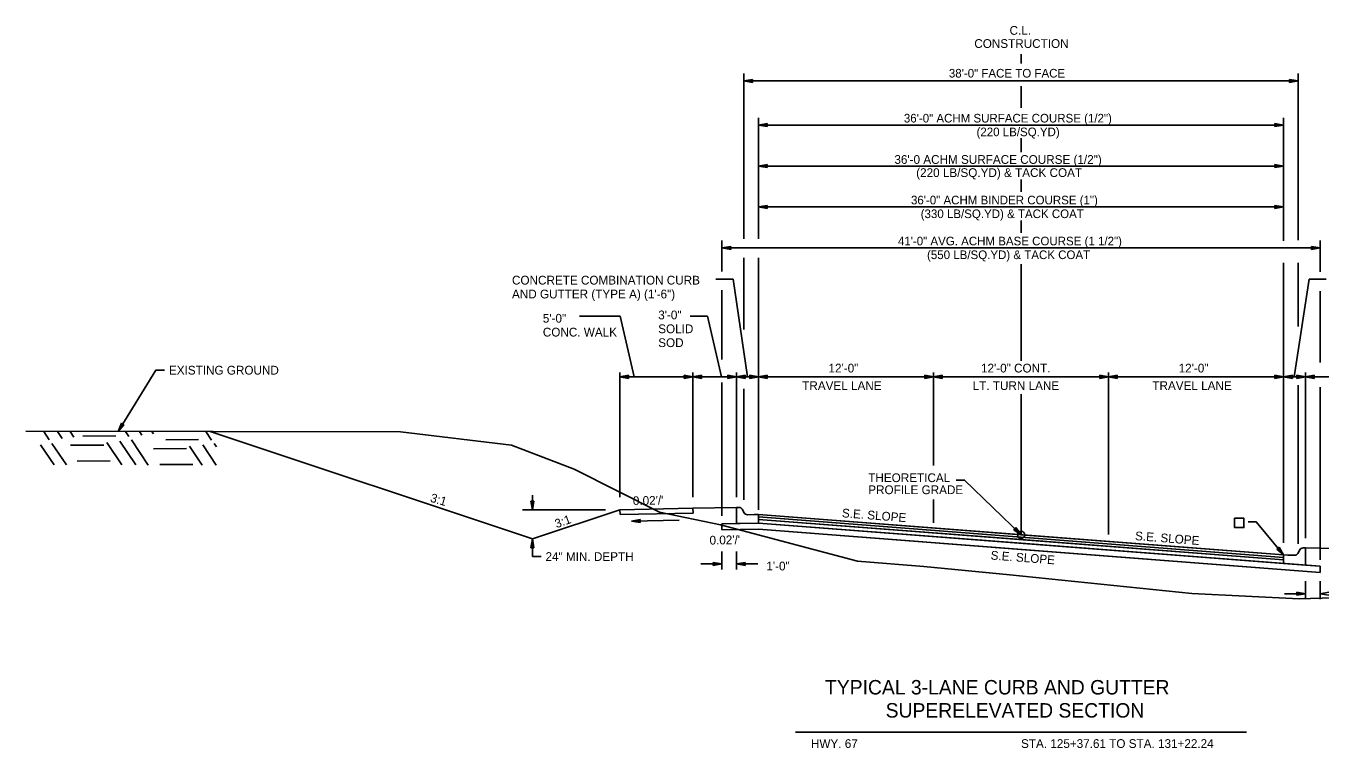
# Model space of a CAD drawing. Extents: x 1001270 to 1003428, y 1840152 to 1842912.
# Drawn here: x 1001287.1 to 1001375.8, y 1842798.1 to 1842847.6 of the extents above; entities that cross this region are included whole.
import ezdxf

# ---------------------------------------------------------------- set-up
doc = ezdxf.new("R2010")
doc.units = 0
for name, color, linetype in [('19', 7, 'Continuous'), ('20', 7, 'Continuous'), ('8', 7, 'Continuous')]:
    doc.layers.add(name, color=color, linetype=linetype)

# ---------------------------------------------------------------- blocks, each defined once
blk = doc.blocks.new('TM')
at = {"layer": '8'}
for p, q in [((-120.309, 21.181), (-119.787, -20.829)), ((0, 0), (-120.309, 21.181)), ((-31.382, 2.945), (-120.176, 10.512)), ((-119.787, -20.829), (0, 0)), ((-119.911, -10.826), (-31.307, -3.057))]:
    blk.add_line(p, q, dxfattribs=at)

msp = doc.modelspace()

# ---------------------------------------------------------------- linework, layer by layer
at = {"layer": '19'}
for p, q in [((1001355.292, 1842845.033), (1001355.292, 1842845.685)), ((1001336.292, 1842833.013), (1001336.292, 1842844.343)), ((1001374.292, 1842832.929), (1001374.292, 1842844.343)), ((1001336.892, 1842843.948), (1001336.292, 1842843.843)), ((1001336.292, 1842843.843), (1001374.292, 1842843.843)), ((1001336.292, 1842843.843), (1001336.892, 1842843.738)), ((1001336.892, 1842843.893), (1001336.452, 1842843.858)), ((1001336.452, 1842843.828), (1001336.892, 1842843.788)), ((1001336.892, 1842843.738), (1001336.892, 1842843.948)), ((1001355.292, 1842841.991), (1001355.292, 1842843.474)), ((1001373.692, 1842843.738), (1001373.692, 1842843.948)), ((1001373.692, 1842843.948), (1001374.292, 1842843.843)), ((1001373.692, 1842843.893), (1001374.132, 1842843.858)), ((1001374.292, 1842843.843), (1001373.692, 1842843.738)), ((1001374.132, 1842843.828), (1001373.692, 1842843.788)), ((1001337.292, 1842833.034), (1001337.292, 1842841.316)), ((1001337.892, 1842840.921), (1001337.292, 1842840.816)), ((1001337.292, 1842840.816), (1001337.892, 1842840.711)), ((1001337.292, 1842840.816), (1001373.292, 1842840.816)), ((1001337.892, 1842840.866), (1001337.452, 1842840.831)), ((1001337.452, 1842840.801), (1001337.892, 1842840.761)), ((1001337.892, 1842840.711), (1001337.892, 1842840.921)), ((1001372.692, 1842840.711), (1001372.692, 1842840.921)), ((1001372.692, 1842840.921), (1001373.292, 1842840.816)), ((1001372.692, 1842840.866), (1001373.132, 1842840.831)), ((1001373.292, 1842840.816), (1001372.692, 1842840.711)), ((1001373.132, 1842840.801), (1001372.692, 1842840.761)), ((1001373.292, 1842832.889), (1001373.292, 1842841.316)), ((1001355.292, 1842838.954), (1001355.292, 1842839.918)), ((1001337.892, 1842838.115), (1001337.292, 1842838.01)), ((1001337.892, 1842838.06), (1001337.452, 1842838.025)), ((1001337.892, 1842837.905), (1001337.892, 1842838.115)), ((1001372.692, 1842837.903), (1001372.692, 1842838.113)), ((1001372.692, 1842838.113), (1001373.292, 1842838.008)), ((1001372.692, 1842838.058), (1001373.132, 1842838.023)), ((1001337.292, 1842838.01), (1001337.892, 1842837.905)), ((1001373.292, 1842838.009), (1001337.292, 1842838.009)), ((1001337.452, 1842837.995), (1001337.892, 1842837.955)), ((1001373.292, 1842838.008), (1001372.692, 1842837.903)), ((1001373.132, 1842837.993), (1001372.692, 1842837.953)), ((1001355.292, 1842836.232), (1001355.292, 1842837.083)), ((1001337.892, 1842835.315), (1001337.292, 1842835.21)), ((1001337.292, 1842835.21), (1001337.892, 1842835.105)), ((1001373.292, 1842835.21), (1001337.292, 1842835.21)), ((1001337.892, 1842835.26), (1001337.452, 1842835.225)), ((1001337.452, 1842835.195), (1001337.892, 1842835.155)), ((1001337.892, 1842835.105), (1001337.892, 1842835.315)), ((1001372.692, 1842835.103), (1001372.692, 1842835.313)), ((1001372.692, 1842835.313), (1001373.292, 1842835.208)), ((1001372.692, 1842835.258), (1001373.132, 1842835.223)), ((1001373.292, 1842835.208), (1001372.692, 1842835.103)), ((1001373.132, 1842835.193), (1001372.692, 1842835.153)), ((1001355.292, 1842833.427), (1001355.292, 1842834.278)), ((1001334.792, 1842830.794), (1001334.792, 1842832.902)), ((1001375.792, 1842830.762), (1001375.792, 1842832.902)), ((1001335.392, 1842832.507), (1001334.792, 1842832.402)), ((1001334.792, 1842832.402), (1001335.392, 1842832.297)), ((1001375.792, 1842832.402), (1001334.792, 1842832.402)), ((1001335.392, 1842832.452), (1001334.952, 1842832.417)), ((1001334.952, 1842832.387), (1001335.392, 1842832.347)), ((1001335.392, 1842832.297), (1001335.392, 1842832.507)), ((1001375.192, 1842832.297), (1001375.192, 1842832.507)), ((1001375.192, 1842832.507), (1001375.792, 1842832.402)), ((1001375.192, 1842832.452), (1001375.632, 1842832.417)), ((1001375.792, 1842832.402), (1001375.192, 1842832.297)), ((1001375.632, 1842832.387), (1001375.192, 1842832.347)), ((1001336.292, 1842826.816), (1001336.292, 1842831.715)), ((1001337.292, 1842814.465), (1001337.292, 1842831.715)), ((1001355.292, 1842824.676), (1001355.292, 1842831.296)), ((1001373.292, 1842812.186), (1001373.292, 1842831.38)), ((1001374.292, 1842827.025), (1001374.292, 1842831.38)), ((1001334.382, 1842830.259), (1001335.561, 1842830.259)), ((1001335.561, 1842830.259), (1001336.549, 1842823.567)), ((1001375.033, 1842830.259), (1001374.018, 1842823.567)), ((1001376.212, 1842830.259), (1001375.033, 1842830.259)), ((1001334.792, 1842824.764), (1001334.792, 1842829.511)), ((1001375.792, 1842824.555), (1001375.792, 1842829.427)), ((1001325.033, 1842827.724), (1001327.815, 1842827.724)), ((1001327.815, 1842827.724), (1001328.771, 1842823.567)), ((1001332.618, 1842827.724), (1001333.797, 1842827.724)), ((1001333.797, 1842827.724), (1001334.754, 1842823.567)), ((1001327.792, 1842815.32), (1001327.792, 1842823.867)), ((1001332.792, 1842815.32), (1001332.792, 1842823.867)), ((1001335.792, 1842815.32), (1001335.792, 1842823.867)), ((1001349.292, 1842817.484), (1001349.292, 1842823.867)), ((1001361.292, 1842812.763), (1001361.292, 1842823.867)), ((1001374.792, 1842812.516), (1001374.792, 1842823.867)), ((1001328.392, 1842823.672), (1001327.792, 1842823.567)), ((1001327.792, 1842823.567), (1001337.292, 1842823.567)), ((1001327.792, 1842823.567), (1001328.392, 1842823.462)), ((1001328.392, 1842823.617), (1001327.952, 1842823.582)), ((1001327.952, 1842823.552), (1001328.392, 1842823.512)), ((1001328.392, 1842823.462), (1001328.392, 1842823.672)), ((1001332.192, 1842823.672), (1001332.192, 1842823.462)), ((1001332.792, 1842823.567), (1001332.192, 1842823.672)), ((1001332.632, 1842823.582), (1001332.192, 1842823.617)), ((1001332.192, 1842823.462), (1001332.792, 1842823.567)), ((1001332.192, 1842823.512), (1001332.632, 1842823.552)), ((1001333.392, 1842823.672), (1001332.792, 1842823.567)), ((1001332.792, 1842823.567), (1001333.392, 1842823.462)), ((1001333.392, 1842823.617), (1001332.952, 1842823.582)), ((1001332.952, 1842823.552), (1001333.392, 1842823.512)), ((1001333.392, 1842823.462), (1001333.392, 1842823.672)), ((1001334.792, 1842814.046), (1001334.792, 1842823.173)), ((1001335.192, 1842823.672), (1001335.192, 1842823.462)), ((1001335.792, 1842823.567), (1001335.192, 1842823.672)), ((1001335.632, 1842823.582), (1001335.192, 1842823.617)), ((1001335.192, 1842823.462), (1001335.792, 1842823.567)), ((1001335.192, 1842823.512), (1001335.632, 1842823.552)), ((1001336.392, 1842823.672), (1001335.792, 1842823.567)), ((1001335.792, 1842823.567), (1001336.392, 1842823.462)), ((1001336.392, 1842823.617), (1001335.952, 1842823.582)), ((1001335.952, 1842823.552), (1001336.392, 1842823.512)), ((1001336.392, 1842823.462), (1001336.392, 1842823.672)), ((1001336.692, 1842823.672), (1001336.692, 1842823.462)), ((1001337.292, 1842823.567), (1001336.692, 1842823.672)), ((1001337.132, 1842823.582), (1001336.692, 1842823.617)), ((1001336.692, 1842823.462), (1001337.292, 1842823.567)), ((1001336.692, 1842823.512), (1001337.132, 1842823.552)), ((1001337.892, 1842823.672), (1001337.292, 1842823.567)), ((1001337.292, 1842823.567), (1001337.892, 1842823.462)), ((1001337.292, 1842823.567), (1001349.292, 1842823.567)), ((1001337.892, 1842823.617), (1001337.452, 1842823.582)), ((1001337.452, 1842823.552), (1001337.892, 1842823.512)), ((1001337.892, 1842823.462), (1001337.892, 1842823.672)), ((1001348.692, 1842823.672), (1001348.692, 1842823.462)), ((1001349.292, 1842823.567), (1001348.692, 1842823.672)), ((1001349.132, 1842823.582), (1001348.692, 1842823.617)), ((1001348.692, 1842823.462), (1001349.292, 1842823.567)), ((1001348.692, 1842823.512), (1001349.132, 1842823.552)), ((1001349.892, 1842823.672), (1001349.292, 1842823.567)), ((1001349.292, 1842823.567), (1001349.892, 1842823.462)), ((1001349.292, 1842823.567), (1001361.292, 1842823.567)), ((1001349.892, 1842823.617), (1001349.452, 1842823.582)), ((1001349.452, 1842823.552), (1001349.892, 1842823.512)), ((1001349.892, 1842823.462), (1001349.892, 1842823.672)), ((1001360.692, 1842823.672), (1001360.692, 1842823.462)), ((1001361.292, 1842823.567), (1001360.692, 1842823.672)), ((1001361.132, 1842823.582), (1001360.692, 1842823.617)), ((1001360.692, 1842823.462), (1001361.292, 1842823.567)), ((1001360.692, 1842823.512), (1001361.132, 1842823.552)), ((1001361.892, 1842823.672), (1001361.292, 1842823.567)), ((1001361.292, 1842823.567), (1001361.892, 1842823.462)), ((1001361.292, 1842823.567), (1001373.292, 1842823.567)), ((1001361.892, 1842823.617), (1001361.452, 1842823.582)), ((1001361.452, 1842823.552), (1001361.892, 1842823.512)), ((1001361.892, 1842823.462), (1001361.892, 1842823.672)), ((1001372.692, 1842823.462), (1001372.692, 1842823.672)), ((1001372.692, 1842823.672), (1001373.292, 1842823.567)), ((1001372.692, 1842823.617), (1001373.132, 1842823.582)), ((1001373.292, 1842823.567), (1001372.692, 1842823.462)), ((1001373.132, 1842823.552), (1001372.692, 1842823.512)), ((1001373.292, 1842823.567), (1001373.892, 1842823.672)), ((1001382.792, 1842823.567), (1001373.292, 1842823.567)), ((1001373.892, 1842823.462), (1001373.292, 1842823.567)), ((1001373.452, 1842823.582), (1001373.892, 1842823.617)), ((1001373.892, 1842823.512), (1001373.452, 1842823.552)), ((1001373.892, 1842823.672), (1001373.892, 1842823.462)), ((1001374.192, 1842823.462), (1001374.192, 1842823.672)), ((1001374.192, 1842823.672), (1001374.792, 1842823.567)), ((1001374.192, 1842823.617), (1001374.632, 1842823.582)), ((1001374.792, 1842823.567), (1001374.192, 1842823.462)), ((1001374.632, 1842823.552), (1001374.192, 1842823.512)), ((1001374.292, 1842812.12), (1001374.292, 1842823.006)), ((1001374.792, 1842823.567), (1001375.392, 1842823.672)), ((1001375.392, 1842823.462), (1001374.792, 1842823.567)), ((1001374.952, 1842823.582), (1001375.392, 1842823.617)), ((1001375.392, 1842823.512), (1001374.952, 1842823.552)), ((1001375.392, 1842823.672), (1001375.392, 1842823.462)), ((1001336.292, 1842815.134), (1001336.292, 1842822.755)), ((1001355.292, 1842812.75), (1001355.292, 1842822.38)), ((1001375.792, 1842811.031), (1001375.792, 1842822.854)), ((1001293.401, 1842819.825), (1001293.625, 1842820.391)), ((1001293.802, 1842820.282), (1001293.401, 1842819.825)), ((1001293.475, 1842819.966), (1001293.668, 1842820.359)), ((1001293.761, 1842820.303), (1001293.498, 1842819.954)), ((1001293.625, 1842820.391), (1001293.802, 1842820.282)), ((1001288.678, 1842819.251), (1001288.297, 1842819.825)), ((1001289.573, 1842819.343), (1001289.241, 1842819.832)), ((1001290.368, 1842819.435), (1001290.106, 1842819.83)), ((1001293.244, 1842819.52), (1001290.983, 1842819.509)), ((1001294.132, 1842819.491), (1001293.906, 1842819.829)), ((1001295.027, 1842819.583), (1001294.861, 1842819.827)), ((1001295.822, 1842819.675), (1001295.716, 1842819.825)), ((1001299.807, 1842819.241), (1001299.415, 1842819.823)), ((1001321.796, 1842812.462), (1001299.713, 1842819.823)), ((1001289.005, 1842817.536), (1001288.069, 1842818.917)), ((1001289.86, 1842817.533), (1001288.863, 1842819.009)), ((1001292.414, 1842818.892), (1001290.143, 1842818.879)), ((1001293.66, 1842817.532), (1001292.627, 1842819.065)), ((1001294.615, 1842817.53), (1001293.523, 1842819.157)), ((1001295.47, 1842817.527), (1001294.317, 1842819.249)), ((1001298.078, 1842818.65), (1001295.819, 1842818.629)), ((1001298.918, 1842819.28), (1001296.659, 1842819.258)), ((1001299.169, 1842817.526), (1001298.303, 1842818.814)), ((1001300.125, 1842817.524), (1001299.198, 1842818.906)), ((1001300.147, 1842818.773), (1001299.993, 1842818.998)), ((1001292.856, 1842817.821), (1001290.596, 1842817.8)), ((1001298.531, 1842817.571), (1001296.261, 1842817.559)), ((1001321.901, 1842815.061), (1001321.691, 1842815.061)), ((1001321.691, 1842815.061), (1001321.796, 1842814.461)), ((1001321.741, 1842815.061), (1001321.781, 1842814.621)), ((1001321.796, 1842814.461), (1001321.796, 1842815.465)), ((1001321.796, 1842814.461), (1001321.901, 1842815.061)), ((1001321.811, 1842814.621), (1001321.846, 1842815.061)), ((1001349.292, 1842813.568), (1001349.292, 1842815.156)), ((1001326.807, 1842814.461), (1001321.126, 1842814.461)), ((1001321.796, 1842812.462), (1001327.795, 1842814.461)), ((1001332.794, 1842814.562), (1001327.795, 1842814.461)), ((1001327.795, 1842814.461), (1001327.808, 1842814.129)), ((1001327.808, 1842814.129), (1001332.807, 1842814.229)), ((1001332.794, 1842814.562), (1001335.792, 1842814.621)), ((1001332.807, 1842814.229), (1001332.794, 1842814.562)), ((1001332.794, 1842814.562), (1001332.794, 1842814.562)), ((1001335.959, 1842814.621), (1001335.792, 1842814.621)), ((1001335.792, 1842814.621), (1001335.792, 1842814.288)), ((1001335.792, 1842814.288), (1001335.792, 1842814.106)), ((1001335.792, 1842814.106), (1001335.792, 1842813.523)), ((1001336.321, 1842814.246), (1001336.175, 1842814.497)), ((1001337.008, 1842814.131), (1001336.542, 1842814.121)), ((1001337.292, 1842814.136), (1001337.008, 1842814.131)), ((1001337.008, 1842814.131), (1001337.008, 1842814.13)), ((1001337.008, 1842814.13), (1001337.008, 1842814.131)), ((1001335.792, 1842813.523), (1001334.792, 1842813.503)), ((1001334.792, 1842813.086), (1001334.792, 1842813.503)), ((1001334.792, 1842813.503), (1001334.792, 1842813.095)), ((1001335.792, 1842813.523), (1001337.292, 1842813.553)), ((1001354.934, 1842813.242), (1001354.789, 1842813.092)), ((1001355.185, 1842812.868), (1001354.9, 1842813.2)), ((1001355.292, 1842812.75), (1001354.934, 1842813.242)), ((1001321.796, 1842812.462), (1001321.691, 1842811.862)), ((1001321.781, 1842812.302), (1001321.746, 1842811.862)), ((1001321.901, 1842811.862), (1001321.796, 1842812.462)), ((1001321.796, 1842811.255), (1001321.796, 1842812.462)), ((1001321.851, 1842811.862), (1001321.811, 1842812.302)), ((1001337.292, 1842813.136), (1001334.792, 1842813.086)), ((1001354.789, 1842813.092), (1001355.292, 1842812.75)), ((1001354.823, 1842813.123), (1001355.166, 1842812.851)), ((1001321.691, 1842811.862), (1001321.901, 1842811.862)), ((1001334.792, 1842810.371), (1001334.792, 1842811.609)), ((1001335.792, 1842810.371), (1001335.792, 1842811.609)), ((1001372.994, 1842811.895), (1001372.833, 1842811.763)), ((1001372.833, 1842811.763), (1001373.292, 1842811.364)), ((1001372.87, 1842811.789), (1001373.179, 1842811.479)), ((1001373.2, 1842811.494), (1001372.956, 1842811.857)), ((1001373.292, 1842811.364), (1001372.994, 1842811.895)), ((1001374.263, 1842811.473), (1001374.409, 1842811.725)), ((1001374.626, 1842811.849), (1001374.792, 1842811.849)), ((1001374.792, 1842811.849), (1001374.792, 1842811.516)), ((1001377.793, 1842811.789), (1001374.792, 1842811.849)), ((1001374.792, 1842811.516), (1001374.792, 1842811.334)), ((1001322.396, 1842811.255), (1001321.796, 1842811.255)), ((1001334.792, 1842810.749), (1001333.343, 1842810.749)), ((1001334.792, 1842810.749), (1001333.343, 1842810.749)), ((1001334.192, 1842810.854), (1001334.192, 1842810.644)), ((1001334.792, 1842810.749), (1001334.192, 1842810.854)), ((1001334.192, 1842810.854), (1001334.192, 1842810.644)), ((1001334.792, 1842810.749), (1001334.192, 1842810.854)), ((1001334.632, 1842810.764), (1001334.192, 1842810.799)), ((1001334.632, 1842810.764), (1001334.192, 1842810.799)), ((1001334.192, 1842810.644), (1001334.792, 1842810.749)), ((1001334.192, 1842810.644), (1001334.792, 1842810.749)), ((1001334.192, 1842810.694), (1001334.632, 1842810.734)), ((1001334.192, 1842810.694), (1001334.632, 1842810.734)), ((1001335.792, 1842810.749), (1001336.392, 1842810.854)), ((1001335.792, 1842810.749), (1001336.392, 1842810.854)), ((1001336.392, 1842810.644), (1001335.792, 1842810.749)), ((1001337.241, 1842810.749), (1001335.792, 1842810.749)), ((1001336.392, 1842810.644), (1001335.792, 1842810.749)), ((1001337.241, 1842810.749), (1001335.792, 1842810.749)), ((1001335.952, 1842810.764), (1001336.392, 1842810.799)), ((1001335.952, 1842810.764), (1001336.392, 1842810.799)), ((1001336.392, 1842810.694), (1001335.952, 1842810.734)), ((1001336.392, 1842810.694), (1001335.952, 1842810.734)), ((1001336.392, 1842810.854), (1001336.392, 1842810.644)), ((1001336.392, 1842810.854), (1001336.392, 1842810.644)), ((1001373.292, 1842811.364), (1001373.576, 1842811.358)), ((1001373.292, 1842810.781), (1001373.292, 1842811.031)), ((1001373.292, 1842811.031), (1001373.292, 1842811.031)), ((1001373.292, 1842811.031), (1001373.292, 1842811.031)), ((1001374.792, 1842810.665), (1001373.292, 1842810.781)), ((1001373.292, 1842810.781), (1001373.292, 1842810.781)), ((1001373.576, 1842811.358), (1001373.576, 1842811.358)), ((1001373.576, 1842811.358), (1001373.576, 1842811.358)), ((1001373.576, 1842811.358), (1001374.042, 1842811.349)), ((1001374.792, 1842811.334), (1001374.792, 1842810.665)), ((1001375.792, 1842810.171), (1001375.792, 1842810.588)), ((1001375.792, 1842810.171), (1001375.792, 1842810.588)), ((1001375.792, 1842810.171), (1001375.792, 1842810.171)), ((1001374.192, 1842808.816), (1001374.192, 1842808.606)), ((1001374.792, 1842808.711), (1001374.192, 1842808.816)), ((1001374.192, 1842808.816), (1001374.192, 1842808.606)), ((1001374.792, 1842808.711), (1001374.192, 1842808.816)), ((1001374.632, 1842808.726), (1001374.192, 1842808.761)), ((1001374.632, 1842808.726), (1001374.192, 1842808.761)), ((1001374.792, 1842808.333), (1001374.792, 1842809.571)), ((1001375.792, 1842808.333), (1001375.792, 1842809.571)), ((1001375.792, 1842808.711), (1001376.392, 1842808.816)), ((1001375.792, 1842808.711), (1001376.392, 1842808.816)), ((1001374.792, 1842808.711), (1001373.343, 1842808.711)), ((1001374.792, 1842808.711), (1001373.343, 1842808.711)), ((1001374.192, 1842808.606), (1001374.792, 1842808.711)), ((1001374.192, 1842808.606), (1001374.792, 1842808.711)), ((1001374.192, 1842808.656), (1001374.632, 1842808.696)), ((1001374.192, 1842808.656), (1001374.632, 1842808.696)), ((1001376.392, 1842808.606), (1001375.792, 1842808.711)), ((1001376.392, 1842808.606), (1001375.792, 1842808.711)), ((1001370.755, 1842799.235), (1001339.829, 1842799.235))]:
    msp.add_line(p, q, dxfattribs=at)
for points in [[(1001296.584, 1842824.024), (1001295.984, 1842824.024), (1001293.401, 1842819.825)], [(1001287.077, 1842819.85), (1001312.752, 1842819.795)], [(1001312.752, 1842819.795), (1001320.354, 1842818.893), (1001324.665, 1842817.244), (1001330.512, 1842814.309), (1001334.696, 1842813.432), (1001344.087, 1842810.948), (1001348.635, 1842810.579), (1001354.534, 1842810.006), (1001367.007, 1842808.724), (1001374.354, 1842808.36), (1001376.7, 1842808.422), (1001380.574, 1842808.36), (1001390.464, 1842807.331), (1001395.954, 1842807.624)], [(1001350.849, 1842816.498), (1001351.419, 1842816.498), (1001355.292, 1842812.75)], [(1001337.292, 1842813.553), (1001337.292, 1842813.72), (1001337.292, 1842813.97), (1001337.292, 1842814.136)], [(1001373.292, 1842811.364), (1001355.292, 1842812.75), (1001337.292, 1842814.136)], [(1001375.792, 1842810.588), (1001337.292, 1842813.553), (1001334.792, 1842813.503)], [(1001373.292, 1842811.197), (1001355.292, 1842812.583), (1001337.292, 1842813.97)], [(1001373.292, 1842811.031), (1001355.292, 1842812.417), (1001337.292, 1842813.803)], [(1001373.292, 1842811.031), (1001337.292, 1842813.803), (1001337.292, 1842813.553)], [(1001373.292, 1842810.781), (1001355.292, 1842812.167), (1001337.292, 1842813.553)], [(1001337.292, 1842813.553), (1001373.292, 1842810.781)], [(1001370.565, 1842813.242), (1001370.565, 1842813.883), (1001369.924, 1842813.883), (1001369.924, 1842813.242), (1001370.565, 1842813.242)], [(1001369.928, 1842813.239), (1001370.569, 1842813.239), (1001370.569, 1842813.88), (1001369.928, 1842813.88), (1001369.928, 1842813.239)], [(1001370.849, 1842813.628), (1001371.419, 1842813.628), (1001373.292, 1842811.364)], [(1001334.792, 1842813.095), (1001337.292, 1842813.136), (1001375.792, 1842810.171)], [(1001375.792, 1842810.171), (1001355.292, 1842811.75), (1001337.292, 1842813.136)], [(1001373.292, 1842810.781), (1001373.292, 1842810.948), (1001373.292, 1842811.197), (1001373.292, 1842811.364)], [(1001375.792, 1842810.588), (1001374.792, 1842810.665)]]:
    msp.add_lwpolyline(points, dxfattribs=at)
for points in [[(1001337.292, 1842814.136), (1001337.292, 1842813.97), (1001373.292, 1842811.197), (1001373.292, 1842811.364)], [(1001337.292, 1842813.97), (1001337.292, 1842813.803), (1001373.292, 1842811.031), (1001373.292, 1842811.197)]]:
    msp.add_lwpolyline(points, close=True, dxfattribs=at)
msp.add_circle((1001355.292, 1842812.75), 0.25, dxfattribs=at)
for centre, start, end in [((1001335.959, 1842814.371), 30.1619, 90), ((1001336.537, 1842814.371), 210.16348, 271.14576), ((1001374.047, 1842811.599), 268.85424, 329.83652), ((1001374.626, 1842811.599), 90, 149.8381)]:
    msp.add_arc(centre, 0.25, start, end, dxfattribs=at)
at = {"layer": '20'}
msp.add_line((1001331.862, 1842813.746), (1001328.592, 1842813.681), dxfattribs=at)

# ---------------------------------------------------------------- block references
at = {"layer": '19', "xscale": 0.0050063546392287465, "yscale": -0.0050063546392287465, "rotation": -178.8781640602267}
msp.add_blockref('TM', (1001328.591, 1842813.679), dxfattribs=at)

# ---------------------------------------------------------------- texts
at = {"layer": '19'}
for s, height, p in [('C.L.', 0.6, (1001354.504, 1842847.002)), ('CONSTRUCTION', 0.6, (1001352.088, 1842846.102)), ('38\'-0" FACE TO FACE', 0.59001, (1001350.344, 1842844.074)), ('36\'-0" ACHM SURFACE COURSE (1/2")', 0.59001, (1001347.26, 1842840.994)), ('(220 LB/SQ.YD)', 0.59001, (1001352.24, 1842840.054)), ('36\'-0 ACHM SURFACE COURSE (1/2")', 0.6, (1001346.61, 1842838.159)), ('(220 LB/SQ.YD) & TACK COAT', 0.6, (1001348.105, 1842837.259)), ('36\'-0" ACHM BINDER COURSE (1")', 0.59001, (1001347.747, 1842835.385)), ('(330 LB/SQ.YD) & TACK COAT', 0.59001, (1001348.414, 1842834.445)), ('41\'-0" AVG. ACHM BASE COURSE (1 1/2")', 0.59001, (1001346.852, 1842832.577)), ('(550 LB/SQ.YD) & TACK COAT', 0.59001, (1001348.848, 1842831.636)), ('EXISTING GROUND', 0.6, (1001296.884, 1842823.724)), ('12\'-0"', 0.6, (1001342.095, 1842823.867)), ('12\'-0" CONT.', 0.6, (1001352.547, 1842823.867)), ('12\'-0"', 0.6, (1001366.095, 1842823.867)), ('TRAVEL LANE', 0.6, (1001340.292, 1842822.667)), ('LT. TURN LANE', 0.6, (1001351.976, 1842822.667)), ('TRAVEL LANE', 0.6, (1001364.292, 1842822.667)), ('24" MIN. DEPTH', 0.6, (1001322.696, 1842810.955))]:
    msp.add_text(s, height=height, dxfattribs=at).set_placement(p)
for s, height, rotation, p in [('CONCRETE COMBINATION CURB', 0.6, 360, (1001320.399, 1842829.892)), ('AND GUTTER (TYPE A) (1\'-6")', 0.6, 360, (1001320.399, 1842828.942)), ('5\'-0"', 0.6, 360, (1001322.512, 1842827.281)), ('3\'-0"', 0.6, 360, (1001330.422, 1842827.509)), ('CONC. WALK', 0.6, 360, (1001322.512, 1842826.331)), ('SOLID ', 0.6, 360, (1001330.422, 1842826.559)), ('SOD', 0.6, 360, (1001330.422, 1842825.609)), ('THEORETICAL', 0.6, 360, (1001344.819, 1842816.357)), ('PROFILE GRADE', 0.6, 360, (1001344.819, 1842815.532)), ('3:1', 0.6, 343.76133, (1001314.751, 1842815.025)), ("0.02'/'", 0.6, 1.14959, (1001328.69, 1842814.779)), ('3:1', 0.6, 19.50574, (1001323.453, 1842813.195)), ('S.E. SLOPE', 0.6, 355.5967, (1001342.999, 1842813.952)), ("0.02'/'", 0.6, 1.14194, (1001333.945, 1842812.074)), ('S.E. SLOPE', 0.6, 355.5967, (1001363.092, 1842812.385)), ('S.E. SLOPE', 0.6, 355.5967, (1001353.19, 1842811.058)), ('1\'-0"', 0.6, 360, (1001337.835, 1842810.306)), ('TYPICAL 3-LANE CURB AND GUTTER ', 0.98999, 359.99538, (1001341.856, 1842801.809)), ('SUPERELEVATED SECTION', 0.98999, 359.99538, (1001346.011, 1842800.225)), ('HWY. 67 ', 0.6, 0.00462, (1001340.892, 1842798.142)), ('STA. 125+37.61 TO STA. 131+22.24', 0.6, 0.00462, (1001355.292, 1842798.144))]:
    msp.add_text(s, height=height, rotation=rotation, dxfattribs=at).set_placement(p)

doc.saveas('drawing.dxf')
